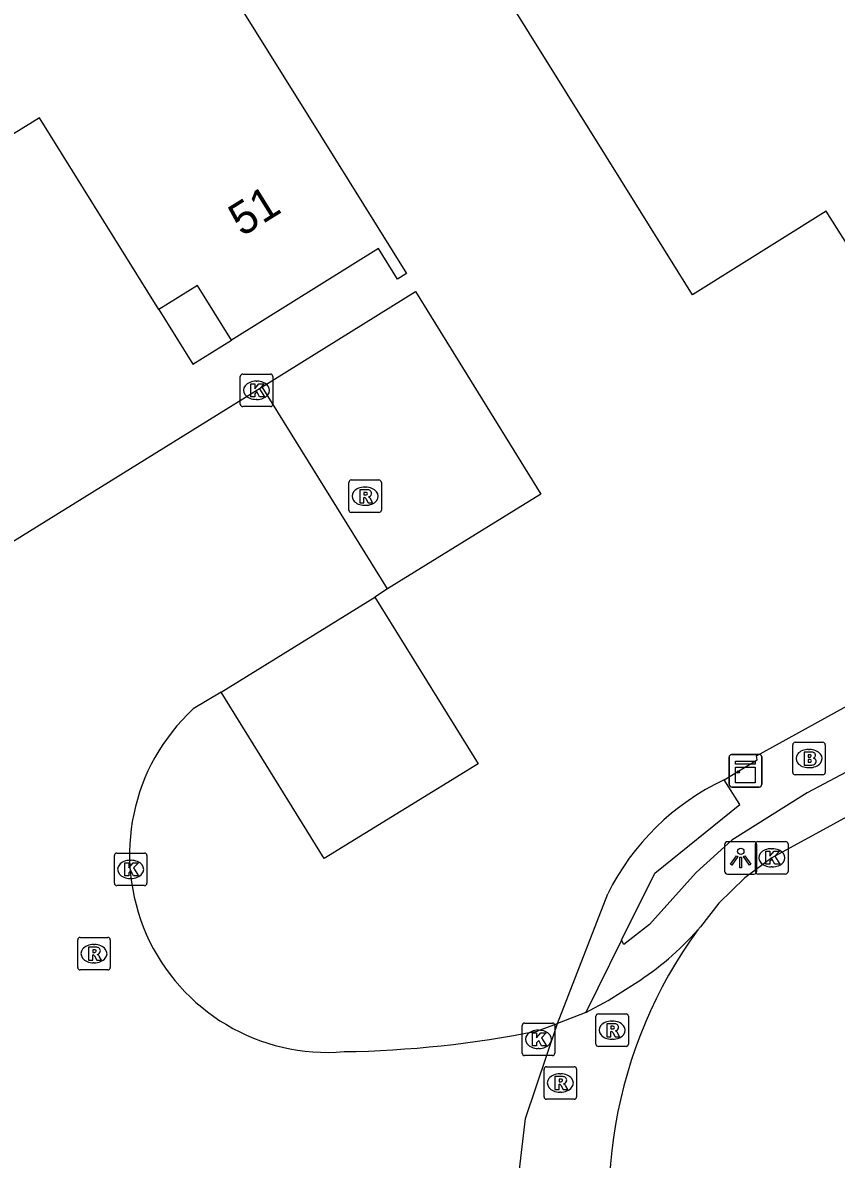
# Model space of a CAD drawing. Extents: x 158461 to 159795, y 387220 to 388672.
# Drawn here: x 158825.25 to 158850.27, y 387519.2 to 387554.14 of the extents above; entities that cross this region are included whole.
import ezdxf

# ---------------------------------------------------------------- set-up
doc = ezdxf.new("R2010")
doc.units = 0
for name, color, linetype in [('IMGEO_Brandkraan', 7, 'Continuous'), ('IMGEO_Groenvoorziening', 7, 'Continuous'), ('IMGEO_Kast', 7, 'Continuous'), ('IMGEO_Kolk', 7, 'Continuous'), ('IMGEO_Lichtpunt', 7, 'Continuous'), ('IMGEO_Pand', 7, 'Continuous'), ('IMGEO_Pand_nummerreeks', 7, 'Continuous'), ('IMGEO_Pand_overbouw', 7, 'Continuous'), ('IMGEO_Parkeervlak_open', 7, 'Continuous'), ('IMGEO_Rijbaan_lokaal_gesloten', 7, 'Continuous'), ('IMGEO_Rijbaan_lokaal_open', 7, 'Continuous'), ('IMGEO_Rioolput', 7, 'Continuous'), ('IMGEO_Voetpad_open', 7, 'Continuous')]:
    doc.layers.add(name, color=color, linetype=linetype)

msp = doc.modelspace()

# ---------------------------------------------------------------- linework, layer by layer
at = {"layer": 'IMGEO_Brandkraan'}
for p, q in [((158849.007, 387532.015), (158849.859, 387532.015)), ((158848.932, 387531.089), (158848.932, 387531.941)), ((158849.42, 387531.795), (158849.445, 387531.795)), ((158849.933, 387531.941), (158849.933, 387531.089)), ((158849.859, 387531.015), (158849.007, 387531.015)), ((158849.443, 387531.235), (158849.418, 387531.235))]:
    msp.add_line(p, q, dxfattribs=at)
for points in [[(158849.007, 387532.015), (158849.859, 387532.015)], [(158848.932, 387531.089), (158848.932, 387531.941)], [(158849.28, 387531.715), (158849.28, 387531.315), (158849.493, 387531.315)], [(158849.511, 387531.715), (158849.28, 387531.715)], [(158849.459, 387531.634), (158849.405, 387531.634), (158849.405, 387531.558)], [(158849.933, 387531.941), (158849.933, 387531.089)], [(158849.405, 387531.558), (158849.458, 387531.558)], [(158849.467, 387531.482), (158849.405, 387531.482), (158849.405, 387531.401)], [(158849.405, 387531.401), (158849.467, 387531.401)], [(158849.859, 387531.015), (158849.007, 387531.015)]]:
    msp.add_lwpolyline(points, dxfattribs=at)
for centre, radius, start, end in [((158849.009, 387531.939), 0.0765, 91.552, 178.448), ((158849.009, 387531.939), 0.0765, 91.552, 178.448), ((158849.857, 387531.939), 0.0765, 1.552, 88.448), ((158849.857, 387531.939), 0.0765, 1.552, 88.448), ((158849.46, 387531.596), 0.0379, 267.8285, 90.9355), ((158849.515, 387531.57), 0.145, 59.4692, 91.5367), ((158849.54, 387531.617), 0.0922, 285.5137, 58.1501), ((158849.468, 387531.441), 0.0404, 269.8759, 90.5077), ((158849.499, 387531.566), 0.251, 268.6676, 293.5347), ((158849.545, 387531.425), 0.105, 301.3115, 78.989), ((158849.009, 387531.091), 0.0765, 181.552, 268.448), ((158849.009, 387531.091), 0.0765, 181.552, 268.448), ((158849.857, 387531.091), 0.0765, 271.552, 358.448), ((158849.857, 387531.091), 0.0765, 271.552, 358.448)]:
    msp.add_arc(centre, radius, start, end, dxfattribs=at)
for centre, major_axis, ratio, start_param, end_param in [((158849.419, 387531.515), (-0.387, 0.002), 0.722429, 4.712389, 7.853982), ((158849.444, 387531.515), (-0.39, 0.002), 0.717154, 1.570796, 4.712389)]:
    msp.add_ellipse(centre, major_axis=major_axis, ratio=ratio, start_param=start_param, end_param=end_param, dxfattribs=at)
at = {"layer": 'IMGEO_Groenvoorziening'}
msp.add_lwpolyline([(158841.696, 387523.375), (158843.24, 387527.358)], dxfattribs=at)
msp.add_arc((158850.082, 387523.947), 7.645, 115.2716, 153.4984, dxfattribs=at)
at = {"layer": 'IMGEO_Kast'}
for p, q in [((158847.051, 387531.64), (158847.892, 387531.64)), ((158847.892, 387531.64), (158847.051, 387531.64)), ((158846.976, 387530.715), (158846.976, 387531.556)), ((158846.976, 387531.556), (158846.976, 387530.715)), ((158847.976, 387531.565), (158847.976, 387530.724)), ((158847.976, 387530.724), (158847.976, 387531.565)), ((158847.901, 387530.64), (158847.06, 387530.64)), ((158847.06, 387530.64), (158847.901, 387530.64))]:
    msp.add_line(p, q, dxfattribs=at)
for points in [[(158847.171, 387531.43), (158847.771, 387531.43), (158847.771, 387531.345), (158847.171, 387531.345), (158847.171, 387531.43)], [(158847.171, 387531.255), (158847.771, 387531.255), (158847.771, 387530.766), (158847.171, 387530.766), (158847.171, 387531.255)]]:
    msp.add_lwpolyline(points, dxfattribs=at)
msp.add_circle((158847.255, 387531.104), 0.0377, dxfattribs=at)
for centre, start, end in [((158847.054, 387531.562), 92.4484, 184.2845), ((158847.054, 387531.562), 92.4484, 184.2845), ((158847.898, 387531.562), 2.4484, 94.2845), ((158847.898, 387531.562), 2.4484, 94.2845), ((158847.054, 387530.718), 182.4484, 274.2845), ((158847.054, 387530.718), 182.4484, 274.2845), ((158847.898, 387530.718), 272.4484, 4.2845), ((158847.898, 387530.718), 272.4484, 4.2845)]:
    msp.add_arc(centre, 0.0779, start, end, dxfattribs=at)
at = {"layer": 'IMGEO_Kolk'}
for p, q in [((158831.939, 387542.41), (158831.939, 387543.262)), ((158832.014, 387543.336), (158832.866, 387543.336)), ((158832.94, 387543.262), (158832.94, 387542.41)), ((158832.427, 387543.116), (158832.452, 387543.116)), ((158832.45, 387542.556), (158832.425, 387542.556)), ((158832.866, 387542.336), (158832.014, 387542.336)), ((158847.785, 387528.039), (158847.785, 387528.891)), ((158847.86, 387528.965), (158848.712, 387528.965)), ((158848.786, 387528.891), (158848.786, 387528.039)), ((158828.066, 387527.682), (158828.066, 387528.534)), ((158828.141, 387528.608), (158828.993, 387528.608)), ((158829.067, 387528.534), (158829.067, 387527.682)), ((158848.273, 387528.745), (158848.298, 387528.745)), ((158828.554, 387528.388), (158828.579, 387528.388)), ((158848.296, 387528.185), (158848.271, 387528.185)), ((158828.577, 387527.828), (158828.552, 387527.828)), ((158848.712, 387527.965), (158847.86, 387527.965)), ((158828.993, 387527.608), (158828.141, 387527.608)), ((158840.61, 387522.457), (158840.61, 387523.309)), ((158840.685, 387523.383), (158841.537, 387523.383)), ((158841.611, 387523.309), (158841.611, 387522.457)), ((158841.098, 387523.163), (158841.123, 387523.163)), ((158841.121, 387522.603), (158841.096, 387522.603)), ((158841.537, 387522.383), (158840.685, 387522.383))]:
    msp.add_line(p, q, dxfattribs=at)
for points in [[(158831.939, 387542.41), (158831.939, 387543.262)], [(158832.014, 387543.336), (158832.866, 387543.336)], [(158832.94, 387543.262), (158832.94, 387542.41)], [(158832.26, 387543.036), (158832.383, 387543.036), (158832.383, 387542.885), (158832.513, 387543.036), (158832.677, 387543.036), (158832.531, 387542.885), (158832.684, 387542.636), (158832.532, 387542.636), (158832.447, 387542.8), (158832.383, 387542.733), (158832.383, 387542.636), (158832.26, 387542.636), (158832.26, 387543.036)], [(158832.866, 387542.336), (158832.014, 387542.336)], [(158847.785, 387528.039), (158847.785, 387528.891)], [(158847.86, 387528.965), (158848.712, 387528.965)], [(158848.786, 387528.891), (158848.786, 387528.039)], [(158828.066, 387527.682), (158828.066, 387528.534)], [(158828.141, 387528.608), (158828.993, 387528.608)], [(158829.067, 387528.534), (158829.067, 387527.682)], [(158848.106, 387528.665), (158848.229, 387528.665), (158848.229, 387528.514), (158848.359, 387528.665), (158848.523, 387528.665), (158848.377, 387528.514), (158848.53, 387528.265), (158848.378, 387528.265), (158848.293, 387528.429), (158848.229, 387528.362), (158848.229, 387528.265), (158848.106, 387528.265), (158848.106, 387528.665)], [(158828.387, 387528.308), (158828.51, 387528.308), (158828.51, 387528.157), (158828.64, 387528.308), (158828.804, 387528.308), (158828.658, 387528.157), (158828.811, 387527.908), (158828.659, 387527.908), (158828.574, 387528.072), (158828.51, 387528.005), (158828.51, 387527.908), (158828.387, 387527.908), (158828.387, 387528.308)], [(158848.712, 387527.965), (158847.86, 387527.965)], [(158828.993, 387527.608), (158828.141, 387527.608)], [(158840.61, 387522.457), (158840.61, 387523.309)], [(158840.685, 387523.383), (158841.537, 387523.383)], [(158841.611, 387523.309), (158841.611, 387522.457)], [(158840.931, 387523.083), (158841.054, 387523.083), (158841.054, 387522.932), (158841.184, 387523.083), (158841.348, 387523.083), (158841.202, 387522.932), (158841.355, 387522.683), (158841.203, 387522.683), (158841.118, 387522.847), (158841.054, 387522.78), (158841.054, 387522.683), (158840.931, 387522.683), (158840.931, 387523.083)], [(158841.537, 387522.383), (158840.685, 387522.383)]]:
    msp.add_lwpolyline(points, dxfattribs=at)
for centre, start, end in [((158832.016, 387543.26), 91.552, 178.448), ((158832.016, 387543.26), 91.552, 178.448), ((158832.864, 387543.26), 1.552, 88.448), ((158832.864, 387543.26), 1.552, 88.448), ((158832.016, 387542.412), 181.552, 268.448), ((158832.016, 387542.412), 181.552, 268.448), ((158832.864, 387542.412), 271.552, 358.448), ((158832.864, 387542.412), 271.552, 358.448), ((158847.862, 387528.889), 91.552, 178.448), ((158847.862, 387528.889), 91.552, 178.448), ((158848.71, 387528.889), 1.552, 88.448), ((158848.71, 387528.889), 1.552, 88.448), ((158828.143, 387528.532), 91.552, 178.448), ((158828.143, 387528.532), 91.552, 178.448), ((158828.991, 387528.532), 1.552, 88.448), ((158828.991, 387528.532), 1.552, 88.448), ((158847.862, 387528.041), 181.552, 268.448), ((158847.862, 387528.041), 181.552, 268.448), ((158848.71, 387528.041), 271.552, 358.448), ((158848.71, 387528.041), 271.552, 358.448), ((158828.143, 387527.684), 181.552, 268.448), ((158828.143, 387527.684), 181.552, 268.448), ((158828.991, 387527.684), 271.552, 358.448), ((158828.991, 387527.684), 271.552, 358.448), ((158840.687, 387523.307), 91.552, 178.448), ((158840.687, 387523.307), 91.552, 178.448), ((158841.535, 387523.307), 1.552, 88.448), ((158841.535, 387523.307), 1.552, 88.448), ((158840.687, 387522.459), 181.552, 268.448), ((158840.687, 387522.459), 181.552, 268.448), ((158841.535, 387522.459), 271.552, 358.448), ((158841.535, 387522.459), 271.552, 358.448)]:
    msp.add_arc(centre, 0.0765, start, end, dxfattribs=at)
for centre, major_axis, ratio, start_param, end_param in [((158832.426, 387542.836), (-0.387, 0.002), 0.722429, 4.712389, 7.853982), ((158832.451, 387542.836), (-0.39, 0.002), 0.717154, 1.570796, 4.712389), ((158848.272, 387528.465), (-0.387, 0.002), 0.722429, 4.712389, 7.853982), ((158848.297, 387528.465), (-0.39, 0.002), 0.717154, 1.570796, 4.712389), ((158828.553, 387528.108), (-0.387, 0.002), 0.722429, 4.712389, 7.853982), ((158828.578, 387528.108), (-0.39, 0.002), 0.717154, 1.570796, 4.712389), ((158841.097, 387522.883), (-0.387, 0.002), 0.722429, 4.712389, 7.853982), ((158841.122, 387522.883), (-0.39, 0.002), 0.717154, 1.570796, 4.712389)]:
    msp.add_ellipse(centre, major_axis=major_axis, ratio=ratio, start_param=start_param, end_param=end_param, dxfattribs=at)
at = {"layer": 'IMGEO_Lichtpunt'}
for p, q in [((158846.832, 387528.865), (158846.832, 387528.058)), ((158846.832, 387528.865), (158846.832, 387528.058)), ((158847.734, 387528.96), (158846.926, 387528.96)), ((158847.734, 387528.96), (158846.926, 387528.96)), ((158847.828, 387528.058), (158847.828, 387528.865)), ((158847.828, 387528.058), (158847.828, 387528.865)), ((158846.926, 387527.964), (158847.734, 387527.964)), ((158846.926, 387527.964), (158847.734, 387527.964))]:
    msp.add_line(p, q, dxfattribs=at)
for points in [[(158847.206, 387528.529), (158847.245, 387528.501), (158847.057, 387528.239), (158847.019, 387528.266), (158847.206, 387528.529)], [(158847.418, 387528.501), (158847.456, 387528.528), (158847.643, 387528.266), (158847.604, 387528.238), (158847.418, 387528.501)], [(158847.308, 387528.481), (158847.355, 387528.481), (158847.355, 387528.159), (158847.308, 387528.159), (158847.308, 387528.481)]]:
    msp.add_lwpolyline(points, dxfattribs=at)
msp.add_circle((158847.331, 387528.663), 0.0994, dxfattribs=at)
for centre, start, end in [((158846.926, 387528.865), 90, 180), ((158846.926, 387528.865), 90, 180), ((158847.734, 387528.865), 0, 90), ((158847.734, 387528.865), 0, 90), ((158846.926, 387528.058), 180, 270), ((158846.926, 387528.058), 180, 270), ((158847.734, 387528.058), 270, 0), ((158847.734, 387528.058), 270, 360)]:
    msp.add_arc(centre, 0.0946, start, end, dxfattribs=at)
at = {"layer": 'IMGEO_Pand'}
for points in [[(158837.806, 387586.563), (158858.114, 387554.08), (158860.765, 387549.84), (158860.873, 387549.89), (158861.035, 387549.624), (158860.248, 387549.076), (158854.197, 387543.497), (158853.148, 387544.672), (158852.342, 387544.193), (158852.192, 387544.464), (158852.306, 387544.637), (158849.964, 387548.348), (158845.847, 387545.772), (158843.199, 387550.014), (158825.26, 387578.752)], [(158806.877, 387571.319), (158816.642, 387577.415), (158830.786, 387554.76), (158831.558, 387555.241), (158834.407, 387550.672), (158837.053, 387546.429), (158836.775, 387546.252), (158836.191, 387547.191), (158831.665, 387544.375), (158830.62, 387546.055), (158829.433, 387545.316), (158825.76, 387551.215), (158821.08, 387548.325)]]:
    msp.add_lwpolyline(points, dxfattribs=at)
at = {"layer": 'IMGEO_Pand_overbouw'}
msp.add_lwpolyline([(158830.62, 387546.055), (158829.433, 387545.316), (158830.479, 387543.637), (158831.665, 387544.375)], close=True, dxfattribs=at)
at = {"layer": 'IMGEO_Parkeervlak_open'}
for points in [[(158832.613, 387542.945), (158837.329, 387545.869), (158841.188, 387539.641), (158836.466, 387536.734)], [(158836.072, 387536.48), (158839.257, 387531.357), (158834.523, 387528.442), (158831.346, 387533.56)]]:
    msp.add_lwpolyline(points, dxfattribs=at)
at = {"layer": 'IMGEO_Rijbaan_lokaal_gesloten'}
msp.add_lwpolyline([(158860.225, 387535.032), (158859.898, 387534.793), (158848.286, 387528.465), (158847.453, 387527.845), (158846.663, 387527.069), (158846.092, 387526.338), (158846.011, 387526.246)], dxfattribs=at)
msp.add_arc((158857.511, 387517.856), 14.235, 143.8863, 196.6289, dxfattribs=at)
at = {"layer": 'IMGEO_Rijbaan_lokaal_open'}
for points in [[(158822.717, 387536.818), (158832.613, 387542.945)], [(158836.466, 387536.734), (158832.613, 387542.945)], [(158836.466, 387536.734), (158836.072, 387536.48)], [(158831.346, 387533.56), (158836.072, 387536.48)], [(158831.346, 387533.56), (158830.492, 387533.042)], [(158842.572, 387523.71), (158843.252, 387524.08), (158844.092, 387524.606)], [(158842.572, 387523.71), (158841.696, 387523.375)], [(158840.483, 387515.393), (158840.506, 387518.708), (158840.714, 387520.445), (158841.696, 387523.375)], [(158841.081, 387523.14), (158841.696, 387523.375)]]:
    msp.add_lwpolyline(points, dxfattribs=at)
for centre, radius, start, end in [((158834.617, 387528.568), 6.085, 132.6748, 274.8672), ((158839.123, 387532.363), 9.211, 302.6421, 318.3931), ((158834.603, 387555.644), 33.144, 270.9163, 281.2712)]:
    msp.add_arc(centre, radius, start, end, dxfattribs=at)
at = {"layer": 'IMGEO_Rioolput'}
for p, q in [((158835.352, 387540.08), (158836.204, 387540.08)), ((158835.277, 387539.154), (158835.277, 387540.006)), ((158835.765, 387539.86), (158835.79, 387539.86)), ((158836.278, 387540.006), (158836.278, 387539.154)), ((158836.204, 387539.08), (158835.352, 387539.08)), ((158835.788, 387539.3), (158835.763, 387539.3)), ((158826.937, 387525.091), (158826.937, 387525.943)), ((158827.012, 387526.017), (158827.864, 387526.017)), ((158827.425, 387525.797), (158827.45, 387525.797)), ((158827.938, 387525.943), (158827.938, 387525.091)), ((158827.864, 387525.017), (158827.012, 387525.017)), ((158827.448, 387525.237), (158827.423, 387525.237)), ((158842.952, 387523.665), (158843.804, 387523.665)), ((158842.877, 387522.739), (158842.877, 387523.591)), ((158843.365, 387523.445), (158843.39, 387523.445)), ((158843.878, 387523.591), (158843.878, 387522.739)), ((158843.804, 387522.665), (158842.952, 387522.665)), ((158843.388, 387522.885), (158843.363, 387522.885)), ((158841.281, 387521.115), (158841.281, 387521.967)), ((158841.356, 387522.041), (158842.208, 387522.041)), ((158842.282, 387521.967), (158842.282, 387521.115)), ((158841.769, 387521.821), (158841.794, 387521.821)), ((158841.792, 387521.261), (158841.767, 387521.261)), ((158842.208, 387521.041), (158841.356, 387521.041))]:
    msp.add_line(p, q, dxfattribs=at)
for points in [[(158835.352, 387540.08), (158836.204, 387540.08)], [(158835.277, 387539.154), (158835.277, 387540.006)], [(158835.866, 387539.778), (158835.614, 387539.78), (158835.614, 387539.38)], [(158835.792, 387539.699), (158835.738, 387539.699), (158835.738, 387539.618)], [(158836.278, 387540.006), (158836.278, 387539.154)], [(158835.614, 387539.38), (158835.738, 387539.38), (158835.738, 387539.542), (158835.749, 387539.542)], [(158835.738, 387539.618), (158835.79, 387539.618)], [(158835.796, 387539.513), (158835.867, 387539.38), (158836.007, 387539.38), (158835.942, 387539.506)], [(158836.204, 387539.08), (158835.352, 387539.08)], [(158826.937, 387525.091), (158826.937, 387525.943)], [(158827.012, 387526.017), (158827.864, 387526.017)], [(158827.526, 387525.715), (158827.274, 387525.717), (158827.274, 387525.317)], [(158827.938, 387525.943), (158827.938, 387525.091)], [(158827.274, 387525.317), (158827.398, 387525.317), (158827.398, 387525.479), (158827.409, 387525.479)], [(158827.452, 387525.636), (158827.398, 387525.636), (158827.398, 387525.555)], [(158827.398, 387525.555), (158827.45, 387525.555)], [(158827.456, 387525.45), (158827.527, 387525.317), (158827.667, 387525.317), (158827.602, 387525.443)], [(158827.864, 387525.017), (158827.012, 387525.017)], [(158842.952, 387523.665), (158843.804, 387523.665)], [(158842.877, 387522.739), (158842.877, 387523.591)], [(158843.466, 387523.363), (158843.214, 387523.365), (158843.214, 387522.965)], [(158843.392, 387523.284), (158843.338, 387523.284), (158843.338, 387523.203)], [(158843.878, 387523.591), (158843.878, 387522.739)], [(158843.214, 387522.965), (158843.338, 387522.965), (158843.338, 387523.127), (158843.349, 387523.127)], [(158843.338, 387523.203), (158843.39, 387523.203)], [(158843.396, 387523.098), (158843.467, 387522.965), (158843.607, 387522.965), (158843.542, 387523.091)], [(158843.804, 387522.665), (158842.952, 387522.665)], [(158841.281, 387521.115), (158841.281, 387521.967)], [(158841.356, 387522.041), (158842.208, 387522.041)], [(158842.282, 387521.967), (158842.282, 387521.115)], [(158841.87, 387521.739), (158841.618, 387521.741), (158841.618, 387521.341)], [(158841.618, 387521.341), (158841.742, 387521.341), (158841.742, 387521.503), (158841.753, 387521.503)], [(158841.796, 387521.66), (158841.742, 387521.66), (158841.742, 387521.579)], [(158841.742, 387521.579), (158841.794, 387521.579)], [(158841.8, 387521.474), (158841.871, 387521.341), (158842.011, 387521.341), (158841.946, 387521.467)], [(158842.208, 387521.041), (158841.356, 387521.041)]]:
    msp.add_lwpolyline(points, dxfattribs=at)
for centre, radius, start, end in [((158835.354, 387540.004), 0.0765, 91.552, 178.448), ((158835.354, 387540.004), 0.0765, 91.552, 178.448), ((158836.202, 387540.004), 0.0765, 1.552, 88.448), ((158836.202, 387540.004), 0.0765, 1.552, 88.448), ((158835.798, 387539.603), 0.0964, 77.0061, 93.1865), ((158835.812, 387539.66), 0.0378, 276.6634, 79.6772), ((158835.865, 387539.668), 0.109, 350.3612, 89.416), ((158835.748, 387539.489), 0.0533, 26.0293, 88.6989), ((158835.774, 387539.807), 0.19, 274.7715, 282.9687), ((158835.863, 387539.668), 0.112, 277.5842, 350.9817), ((158835.847, 387539.453), 0.108, 29.5134, 73.7905), ((158835.354, 387539.156), 0.0765, 181.552, 268.448), ((158835.354, 387539.156), 0.0765, 181.552, 268.448), ((158836.202, 387539.156), 0.0765, 271.552, 358.448), ((158836.202, 387539.156), 0.0765, 271.552, 358.448), ((158827.014, 387525.941), 0.0765, 91.552, 178.448), ((158827.014, 387525.941), 0.0765, 91.552, 178.448), ((158827.525, 387525.605), 0.109, 350.3612, 89.416), ((158827.862, 387525.941), 0.0765, 1.552, 88.448), ((158827.862, 387525.941), 0.0765, 1.552, 88.448), ((158827.408, 387525.426), 0.0533, 26.0293, 88.6989), ((158827.434, 387525.744), 0.19, 274.7715, 282.9687), ((158827.458, 387525.54), 0.0964, 77.0061, 93.1865), ((158827.472, 387525.597), 0.0378, 276.6634, 79.6772), ((158827.523, 387525.605), 0.112, 277.5842, 350.9817), ((158827.507, 387525.39), 0.108, 29.5134, 73.7905), ((158827.014, 387525.093), 0.0765, 181.552, 268.448), ((158827.014, 387525.093), 0.0765, 181.552, 268.448), ((158827.862, 387525.093), 0.0765, 271.552, 358.448), ((158827.862, 387525.093), 0.0765, 271.552, 358.448), ((158842.954, 387523.589), 0.0765, 91.552, 178.448), ((158842.954, 387523.589), 0.0765, 91.552, 178.448), ((158843.802, 387523.589), 0.0765, 1.552, 88.448), ((158843.802, 387523.589), 0.0765, 1.552, 88.448), ((158843.398, 387523.188), 0.0964, 77.0061, 93.1865), ((158843.412, 387523.245), 0.0378, 276.6634, 79.6772), ((158843.465, 387523.253), 0.109, 350.3612, 89.416), ((158843.348, 387523.074), 0.0533, 26.0293, 88.6989), ((158843.374, 387523.392), 0.19, 274.7715, 282.9687), ((158843.463, 387523.253), 0.112, 277.5842, 350.9817), ((158843.447, 387523.038), 0.108, 29.5134, 73.7905), ((158842.954, 387522.741), 0.0765, 181.552, 268.448), ((158842.954, 387522.741), 0.0765, 181.552, 268.448), ((158843.802, 387522.741), 0.0765, 271.552, 358.448), ((158843.802, 387522.741), 0.0765, 271.552, 358.448), ((158841.358, 387521.965), 0.0765, 91.552, 178.448), ((158841.358, 387521.965), 0.0765, 91.552, 178.448), ((158842.206, 387521.965), 0.0765, 1.552, 88.448), ((158842.206, 387521.965), 0.0765, 1.552, 88.448), ((158841.752, 387521.45), 0.0533, 26.0293, 88.6989), ((158841.778, 387521.768), 0.19, 274.7715, 282.9687), ((158841.802, 387521.564), 0.0964, 77.0061, 93.1865), ((158841.816, 387521.621), 0.0378, 276.6634, 79.6772), ((158841.869, 387521.629), 0.109, 350.3612, 89.416), ((158841.867, 387521.629), 0.112, 277.5842, 350.9817), ((158841.851, 387521.414), 0.108, 29.5134, 73.7905), ((158841.358, 387521.117), 0.0765, 181.552, 268.448), ((158841.358, 387521.117), 0.0765, 181.552, 268.448), ((158842.206, 387521.117), 0.0765, 271.552, 358.448), ((158842.206, 387521.117), 0.0765, 271.552, 358.448)]:
    msp.add_arc(centre, radius, start, end, dxfattribs=at)
for centre, major_axis, ratio, start_param, end_param in [((158835.764, 387539.58), (-0.387, 0.002), 0.722429, 4.712389, 7.853982), ((158835.789, 387539.58), (-0.39, 0.002), 0.717154, 1.570796, 4.712389), ((158827.424, 387525.517), (-0.387, 0.002), 0.722429, 4.712389, 7.853982), ((158827.449, 387525.517), (-0.39, 0.002), 0.717154, 1.570796, 4.712389), ((158843.364, 387523.165), (-0.387, 0.002), 0.722429, 4.712389, 7.853982), ((158843.389, 387523.165), (-0.39, 0.002), 0.717154, 1.570796, 4.712389), ((158841.768, 387521.541), (-0.387, 0.002), 0.722429, 4.712389, 7.853982), ((158841.793, 387521.541), (-0.39, 0.002), 0.717154, 1.570796, 4.712389)]:
    msp.add_ellipse(centre, major_axis=major_axis, ratio=ratio, start_param=start_param, end_param=end_param, dxfattribs=at)
at = {"layer": 'IMGEO_Voetpad_open'}
for points in [[(158851.406, 387533.579), (158852.281, 387532.003), (158849.378, 387530.461), (158847.058, 387529.006), (158845.956, 387528.011), (158844.525, 387526.412), (158843.735, 387525.795), (158843.663, 387525.928)], [(158846.818, 387530.86), (158847.833, 387531.48), (158847.816, 387531.599), (158848.52, 387531.987), (158851.406, 387533.579)], [(158843.663, 387525.928), (158844.693, 387527.995), (158847.302, 387530.102), (158846.818, 387530.86)], [(158843.663, 387525.928), (158842.572, 387523.71)]]:
    msp.add_lwpolyline(points, dxfattribs=at)

# ---------------------------------------------------------------- texts
at = {"layer": 'IMGEO_Pand_nummerreeks'}
msp.add_text('51', height=1, rotation=31.8892, dxfattribs=at).set_placement((158831.991, 387547.545))

doc.saveas('drawing.dxf')
